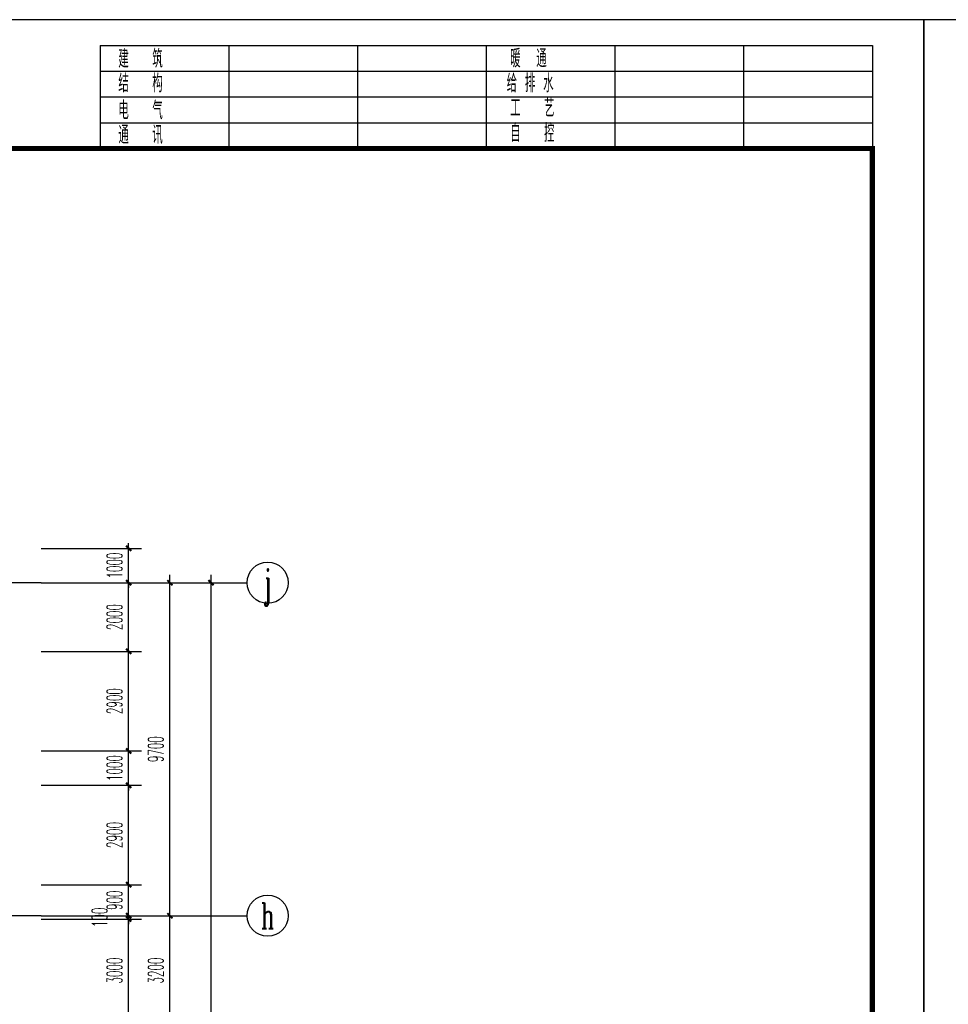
# Model space of a CAD drawing. Extents: x 1779708 to 7299578, y -1121471 to 88434.
# Tile 286 of 656: x 4526192 to 4553247, y -935125 to -906442. Entities that reach past the tile are written whole.
import ezdxf
from ezdxf.enums import TextEntityAlignment as Align

# ---------------------------------------------------------------- set-up
doc = ezdxf.new("R2010")
doc.units = 0
doc.header["$LTSCALE"] = 1000
doc.header["$MEASUREMENT"] = 0
doc.linetypes.add('DOTE', pattern=[2.42, 2, -0.2, 0.02, -0.2])
doc.layers.get('0').update_dxf_attribs({"linetype": 'CONTINUOUS'})
doc.layers.get('Defpoints').update_dxf_attribs({"linetype": 'CONTINUOUS'})
for name, color, linetype in [('AXIS', 3, 'CONTINUOUS'), ('AXIS_TEXT', 7, 'CONTINUOUS'), ('DOTE', 1, 'DOTE'), ('PUB_DIM', 3, 'CONTINUOUS'), ('PUB_TITLE', 4, 'CONTINUOUS'), ('修改', 6, 'CONTINUOUS')]:
    doc.layers.add(name, color=color, linetype=linetype)
doc.styles.add('_TCH_AXIS', font='COMPLEX', dxfattribs={"bigfont": 'GBCBIG'})
doc.styles.add('_TCH_DIM_T3', font='SIMPLEX.shx', dxfattribs={"width": 0.494118, "bigfont": 'GBCBIG.shx'})
doc.styles.add('COMPLEX', font='COMPLEX')
doc.styles.get("Standard").update_dxf_attribs({"font": 'GBENOR', "bigfont": 'GBCBIG'})
doc.dimstyles.new('_TCH_ARCH&&150', dxfattribs={"dimtxt": 446.25, "dimasz": 150, "dimexe": 375, "dimexo": 450, "dimgap": 189.375, "dimtad": 1, "dimdec": 0, "dimzin": 0, "dimdsep": 46, "dimtxsty": '_TCH_DIM_T3', "dimblk": 'ARCHTICK', "dimcen": 0.09, "dimdle": 225, "dimclrt": 7, "dimazin": 2, "dimtfac": 1, "dimtdec": 0, "dimtix": 1, "dimtmove": 2, "dimatfit": 3, "dimfxl": 250, "dimtolj": 1, "dimtzin": 0, "dimarcsym": 0})

# ---------------------------------------------------------------- blocks, each defined once
blk = doc.blocks.new('$titleblk$00000095')
for p, q in [((-150, 20), (-150, 0)), ((-150, 20), (0, 20)), ((-125, 20), (-125, 0)), ((-100, 20), (-100, 0)), ((-75, 20), (-75, 0)), ((-75, 20), (-75, 0)), ((-50, 20), (-50, 0)), ((-25, 20), (-25, 0)), ((0, 20), (0, 0)), ((-150, 15), (-75, 15)), ((-75, 15), (0, 15)), ((-150, 10), (-75, 10)), ((-75, 10), (0, 10)), ((-150, 5), (-75, 5)), ((-75, 5), (0, 5))]:
    blk.add_line(p, q)
at = {"width": 0.8}
for s, p in [('建   筑', (-146.45, 15.65)), ('暖  通', (-70.35, 15.73)), ('结   构', (-146.45, 10.91)), ('给 排 水', (-71.03, 10.9)), ('电   气', (-146.45, 5.65)), ('工   艺', (-70.35, 6.13)), ('通   讯', (-146.45, 0.88)), ('自   控', (-70.35, 1.24))]:
    blk.add_text(s, height=3.509, dxfattribs=at).set_placement(p)
blk = doc.blocks.new('A$C36B43F05')
at = {"layer": 'PUB_TITLE'}
blk.add_lwpolyline([(0, 0), (126150, 0), (126150, 178350), (0, 178350)], close=True, dxfattribs=at)
at = {"layer": 'PUB_TITLE', "const_width": 150}
blk.add_lwpolyline([(1500, 1500), (124650, 1500), (124650, 174600), (1500, 174600)], close=True, dxfattribs=at)
at = {"layer": 'PUB_TITLE', "xscale": 149.9999994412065, "yscale": 150.0000011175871, "zscale": 149.9999994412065}
blk.add_blockref('$titleblk$00000095', (124650, 174600), dxfattribs=at)
blk = doc.blocks.new('_AXISO')
blk.add_circle((0, 0), 0.5)
at = {"layer": 'AXIS_TEXT', "style": 'COMPLEX', "width": 1.041667}
blk.add_attdef('A', text='', height=0.56, dxfattribs=at).set_placement((-0.25, -0.28), (0.25, -0.28), align=Align.FIT)
blk = doc.blocks.new('_ArchTick')
at = {"color": 0, "linetype": 'ByBlock', "const_width": 0.4}
blk.add_lwpolyline([(-0.5, -0.5), (0.5, 0.5)], dxfattribs=at)
blk = doc.blocks.new('*D6864')
at = {"layer": 'AXIS', "color": 0, "lineweight": -2, "transparency": 16777216}
for p, q in [((87250, 147200), (92125, 147200)), ((91750, 8975), (91750, 147425)), ((87250, 9200), (92125, 9200))]:
    blk.add_line(p, q, dxfattribs=at)
at = {"layer": 'Defpoints', "color": 0, "transparency": 16777216}
for p in [(86800, 147200), (91750, 147200), (86800, 9200)]:
    blk.add_point(p, dxfattribs=at)
at = {"layer": 'AXIS', "color": 0, "lineweight": -2, "transparency": 16777216, "xscale": 150, "yscale": 150, "zscale": 150}
for p, rotation in [((91750, 147200), 90), ((91750, 9200), 270)]:
    blk.add_blockref('_ArchTick', p, dxfattribs=dict(at, rotation=rotation))
at = {"layer": 'AXIS', "color": 7, "transparency": 16777216, "insert": (91338, 78200), "char_height": 446.2, "attachment_point": 5, "rotation": 90, "style": '_TCH_DIM_T3'}
blk.add_mtext('\\A1;138000', dxfattribs=at)
blk = doc.blocks.new('*D6886')
at = {"layer": 'AXIS', "color": 0, "lineweight": -2, "transparency": 16777216}
for p, q in [((90550, 134075), (90550, 137725)), ((87250, 137500), (90925, 137500)), ((87250, 134300), (90925, 134300))]:
    blk.add_line(p, q, dxfattribs=at)
at = {"layer": 'Defpoints', "color": 0, "transparency": 16777216}
for p in [(86800, 137500), (90550, 137500), (86800, 134300)]:
    blk.add_point(p, dxfattribs=at)
at = {"layer": 'AXIS', "color": 0, "lineweight": -2, "transparency": 16777216, "xscale": 150, "yscale": 150, "zscale": 150}
for p, rotation in [((90550, 137500), 90), ((90550, 134300), 270)]:
    blk.add_blockref('_ArchTick', p, dxfattribs=dict(at, rotation=rotation))
at = {"layer": 'AXIS', "color": 7, "transparency": 16777216, "insert": (90138, 135900), "char_height": 446.2, "attachment_point": 5, "rotation": 90, "style": '_TCH_DIM_T3'}
blk.add_mtext('\\A1;3200', dxfattribs=at)
blk = doc.blocks.new('*D6887')
at = {"layer": 'AXIS', "color": 0, "lineweight": -2, "transparency": 16777216}
for p, q in [((87250, 147200), (90925, 147200)), ((90550, 137275), (90550, 147425)), ((87250, 137500), (90925, 137500))]:
    blk.add_line(p, q, dxfattribs=at)
at = {"layer": 'Defpoints', "color": 0, "transparency": 16777216}
for p in [(86800, 147200), (90550, 147200), (86800, 137500)]:
    blk.add_point(p, dxfattribs=at)
at = {"layer": 'AXIS', "color": 0, "lineweight": -2, "transparency": 16777216, "xscale": 150, "yscale": 150, "zscale": 150}
for p, rotation in [((90550, 147200), 90), ((90550, 137500), 270)]:
    blk.add_blockref('_ArchTick', p, dxfattribs=dict(at, rotation=rotation))
at = {"layer": 'AXIS', "color": 7, "transparency": 16777216, "insert": (90138, 142350), "char_height": 446.2, "attachment_point": 5, "rotation": 90, "style": '_TCH_DIM_T3'}
blk.add_mtext('\\A1;9700', dxfattribs=at)
blk = doc.blocks.new('*D5275')
at = {"layer": 'Defpoints', "color": 0, "transparency": 16777216}
for p in [(4526367, -932643), (4529367, -932643), (4526367, -935643)]:
    blk.add_point(p, dxfattribs=at)
at = {"layer": 'PUB_DIM', "color": 0, "lineweight": -2, "transparency": 16777216}
for p, q in [((4529367, -935868), (4529367, -932418)), ((4526817, -932643), (4529742, -932643)), ((4526817, -935643), (4529742, -935643))]:
    blk.add_line(p, q, dxfattribs=at)
at = {"layer": 'PUB_DIM', "color": 0, "lineweight": -2, "transparency": 16777216, "xscale": 150, "yscale": 150, "zscale": 150}
for p, rotation in [((4529367, -932643), 90), ((4529367, -935643), 270)]:
    blk.add_blockref('_ArchTick', p, dxfattribs=dict(at, rotation=rotation))
at = {"layer": 'PUB_DIM', "color": 7, "transparency": 16777216, "insert": (4528955, -934143), "char_height": 446.2, "attachment_point": 5, "rotation": 90, "style": '_TCH_DIM_T3'}
blk.add_mtext('\\A1;3000', dxfattribs=at)
blk = doc.blocks.new('*D5276')
at = {"layer": 'Defpoints', "color": 0, "transparency": 16777216}
for p in [(4526367, -932543), (4526367, -932643), (4529367, -932543)]:
    blk.add_point(p, dxfattribs=at)
at = {"layer": 'PUB_DIM', "color": 0, "lineweight": -2, "transparency": 16777216}
for p, q in [((4529367, -932543), (4529367, -932393)), ((4526817, -932543), (4529742, -932543)), ((4526817, -932643), (4529742, -932643)), ((4529367, -932643), (4529367, -932543)), ((4529367, -932643), (4529367, -932793))]:
    blk.add_line(p, q, dxfattribs=at)
at = {"layer": 'PUB_DIM', "color": 0, "lineweight": -2, "transparency": 16777216, "xscale": 150, "yscale": 150, "zscale": 150}
for p, rotation in [((4529367, -932543), 270), ((4529367, -932643), 90)]:
    blk.add_blockref('_ArchTick', p, dxfattribs=dict(at, rotation=rotation))
at = {"layer": 'PUB_DIM', "color": 7, "transparency": 16777216, "insert": (4528516, -932593), "char_height": 446.2, "attachment_point": 5, "rotation": 90, "style": '_TCH_DIM_T3'}
blk.add_mtext('\\A1;100', dxfattribs=at)
blk = doc.blocks.new('*D5277')
at = {"layer": 'Defpoints', "color": 0, "transparency": 16777216}
for p in [(4526367, -931643), (4529367, -931643), (4526367, -932543)]:
    blk.add_point(p, dxfattribs=at)
at = {"layer": 'PUB_DIM', "color": 0, "lineweight": -2, "transparency": 16777216}
for p, q in [((4529367, -931643), (4529367, -931493)), ((4526817, -931643), (4529742, -931643)), ((4529367, -932543), (4529367, -931643)), ((4526817, -932543), (4529742, -932543)), ((4529367, -932543), (4529367, -932693))]:
    blk.add_line(p, q, dxfattribs=at)
at = {"layer": 'PUB_DIM', "color": 0, "lineweight": -2, "transparency": 16777216, "xscale": 150, "yscale": 150, "zscale": 150}
for p, rotation in [((4529367, -931643), 270), ((4529367, -932543), 90)]:
    blk.add_blockref('_ArchTick', p, dxfattribs=dict(at, rotation=rotation))
at = {"layer": 'PUB_DIM', "color": 7, "transparency": 16777216, "insert": (4528955, -932093), "char_height": 446.2, "attachment_point": 5, "rotation": 90, "style": '_TCH_DIM_T3'}
blk.add_mtext('\\A1;900', dxfattribs=at)
blk = doc.blocks.new('*D5278')
at = {"layer": 'Defpoints', "color": 0, "transparency": 16777216}
for p in [(4526367, -928743), (4529367, -928743), (4526367, -931643)]:
    blk.add_point(p, dxfattribs=at)
at = {"layer": 'PUB_DIM', "color": 0, "lineweight": -2, "transparency": 16777216}
for p, q in [((4526817, -928743), (4529742, -928743)), ((4529367, -931868), (4529367, -928518)), ((4526817, -931643), (4529742, -931643))]:
    blk.add_line(p, q, dxfattribs=at)
at = {"layer": 'PUB_DIM', "color": 0, "lineweight": -2, "transparency": 16777216, "xscale": 150, "yscale": 150, "zscale": 150}
for p, rotation in [((4529367, -928743), 90), ((4529367, -931643), 270)]:
    blk.add_blockref('_ArchTick', p, dxfattribs=dict(at, rotation=rotation))
at = {"layer": 'PUB_DIM', "color": 7, "transparency": 16777216, "insert": (4528955, -930193), "char_height": 446.2, "attachment_point": 5, "rotation": 90, "style": '_TCH_DIM_T3'}
blk.add_mtext('\\A1;2900', dxfattribs=at)
blk = doc.blocks.new('*D5279')
at = {"layer": 'Defpoints', "color": 0, "transparency": 16777216}
for p in [(4526367, -927743), (4529367, -927743), (4526367, -928743)]:
    blk.add_point(p, dxfattribs=at)
at = {"layer": 'PUB_DIM', "color": 0, "lineweight": -2, "transparency": 16777216}
for p, q in [((4529367, -927743), (4529367, -927593)), ((4526817, -927743), (4529742, -927743)), ((4529367, -928743), (4529367, -927743)), ((4526817, -928743), (4529742, -928743)), ((4529367, -928743), (4529367, -928893))]:
    blk.add_line(p, q, dxfattribs=at)
at = {"layer": 'PUB_DIM', "color": 0, "lineweight": -2, "transparency": 16777216, "xscale": 150, "yscale": 150, "zscale": 150}
for p, rotation in [((4529367, -927743), 270), ((4529367, -928743), 90)]:
    blk.add_blockref('_ArchTick', p, dxfattribs=dict(at, rotation=rotation))
at = {"layer": 'PUB_DIM', "color": 7, "transparency": 16777216, "insert": (4528955, -928243), "char_height": 446.2, "attachment_point": 5, "rotation": 90, "style": '_TCH_DIM_T3'}
blk.add_mtext('\\A1;1000', dxfattribs=at)
blk = doc.blocks.new('*D5280')
at = {"layer": 'Defpoints', "color": 0, "transparency": 16777216}
for p in [(4526367, -924843), (4529367, -924843), (4526367, -927743)]:
    blk.add_point(p, dxfattribs=at)
at = {"layer": 'PUB_DIM', "color": 0, "lineweight": -2, "transparency": 16777216}
for p, q in [((4529367, -927968), (4529367, -924618)), ((4526817, -924843), (4529742, -924843)), ((4526817, -927743), (4529742, -927743))]:
    blk.add_line(p, q, dxfattribs=at)
at = {"layer": 'PUB_DIM', "color": 0, "lineweight": -2, "transparency": 16777216, "xscale": 150, "yscale": 150, "zscale": 150}
for p, rotation in [((4529367, -924843), 90), ((4529367, -927743), 270)]:
    blk.add_blockref('_ArchTick', p, dxfattribs=dict(at, rotation=rotation))
at = {"layer": 'PUB_DIM', "color": 7, "transparency": 16777216, "insert": (4528955, -926293), "char_height": 446.2, "attachment_point": 5, "rotation": 90, "style": '_TCH_DIM_T3'}
blk.add_mtext('\\A1;2900', dxfattribs=at)
blk = doc.blocks.new('*D5281')
at = {"layer": 'Defpoints', "color": 0, "transparency": 16777216}
for p in [(4526367, -922843), (4529367, -922843), (4526367, -924843)]:
    blk.add_point(p, dxfattribs=at)
at = {"layer": 'PUB_DIM', "color": 0, "lineweight": -2, "transparency": 16777216}
for p, q in [((4529367, -925068), (4529367, -922618)), ((4526817, -922843), (4529742, -922843)), ((4526817, -924843), (4529742, -924843))]:
    blk.add_line(p, q, dxfattribs=at)
at = {"layer": 'PUB_DIM', "color": 0, "lineweight": -2, "transparency": 16777216, "xscale": 150, "yscale": 150, "zscale": 150}
for p, rotation in [((4529367, -922843), 90), ((4529367, -924843), 270)]:
    blk.add_blockref('_ArchTick', p, dxfattribs=dict(at, rotation=rotation))
at = {"layer": 'PUB_DIM', "color": 7, "transparency": 16777216, "insert": (4528955, -923843), "char_height": 446.2, "attachment_point": 5, "rotation": 90, "style": '_TCH_DIM_T3'}
blk.add_mtext('\\A1;2000', dxfattribs=at)
blk = doc.blocks.new('*D5282')
at = {"layer": 'Defpoints', "color": 0, "transparency": 16777216}
for p in [(4526367, -921843), (4529367, -921843), (4526367, -922843)]:
    blk.add_point(p, dxfattribs=at)
at = {"layer": 'PUB_DIM', "color": 0, "lineweight": -2, "transparency": 16777216}
for p, q in [((4526817, -921843), (4529742, -921843)), ((4529367, -921843), (4529367, -921693)), ((4529367, -922843), (4529367, -921843)), ((4526817, -922843), (4529742, -922843)), ((4529367, -922843), (4529367, -922993))]:
    blk.add_line(p, q, dxfattribs=at)
at = {"layer": 'PUB_DIM', "color": 0, "lineweight": -2, "transparency": 16777216, "xscale": 150, "yscale": 150, "zscale": 150}
for p, rotation in [((4529367, -921843), 270), ((4529367, -922843), 90)]:
    blk.add_blockref('_ArchTick', p, dxfattribs=dict(at, rotation=rotation))
at = {"layer": 'PUB_DIM', "color": 7, "transparency": 16777216, "insert": (4528955, -922343), "char_height": 446.2, "attachment_point": 5, "rotation": 90, "style": '_TCH_DIM_T3'}
blk.add_mtext('\\A1;1000', dxfattribs=at)
blk = doc.blocks.new('A$C159220C3')
at = {"layer": 'AXIS'}
for p, q in [((86800, 147200), (92800, 147200)), ((86800, 137500), (92800, 137500))]:
    blk.add_line(p, q, dxfattribs=at)
at = {"layer": 'DOTE'}
for p, q in [((86800, 147200), (7200, 147200)), ((86800, 137500), (7200, 137500))]:
    blk.add_line(p, q, dxfattribs=at)
at = {"layer": 'AXIS'}
ref = blk.add_blockref('_AXISO', (93400, 147200), dxfattribs=dict(at, xscale=1200, yscale=1200, zscale=1200))
ref.add_attrib('A', 'j', dxfattribs={"layer": 'AXIS_TEXT', "height": 821.4, "style": '_TCH_AXIS', "width": 0.75}).set_placement((93312, 146789.3), (93488, 146789.3), align=Align.FIT)
ref = blk.add_blockref('_AXISO', (93400, 137500), dxfattribs=dict(at, xscale=1200, yscale=1200, zscale=1200))
ref.add_attrib('A', 'h', dxfattribs={"layer": 'AXIS_TEXT', "height": 744.1, "style": '_TCH_AXIS', "width": 0.611111}).set_placement((93205.1, 137128), (93594.9, 137128), align=Align.FIT)
for p1, p2, distance, picture, middle in [((86800, 9200), (86800, 147200), -4950, '*D6864', (91337.5, 78200)), ((86800, 137500), (86800, 147200), -3750, '*D6887', (90137.5, 142350)), ((86800, 134300), (86800, 137500), -3750, '*D6886', (90137.5, 135900))]:
    dim = blk.add_aligned_dim(p1=p1, p2=p2, distance=distance, dimstyle='_TCH_ARCH&&150', dxfattribs=at)
    dim.commit()
    dim.dimension.update_dxf_attribs({"geometry": picture, "text_midpoint": middle})

msp = doc.modelspace()

# ---------------------------------------------------------------- block references
at = {"layer": '修改'}
for name, p in [('A$C36B43F05', (4426384.8, -1084792.1)), ('A$C36B43F05', (4552534.8, -1084792.1)), ('A$C159220C3', (4440017.1, -1070043.3))]:
    msp.add_blockref(name, p, dxfattribs=at)

# ---------------------------------------------------------------- dimensions: what is measured, and where the dimension line sits
at = {"layer": 'PUB_DIM'}
for p1, p2, picture, middle in [((4526367.1, -922843.3), (4526367.1, -921843.3), '*D5282', (4528954.6, -922343.3)), ((4526367.1, -924843.3), (4526367.1, -922843.3), '*D5281', (4528954.6, -923843.3)), ((4526367.1, -927743.3), (4526367.1, -924843.3), '*D5280', (4528954.6, -926293.3)), ((4526367.1, -928743.3), (4526367.1, -927743.3), '*D5279', (4528954.6, -928243.3)), ((4526367.1, -931643.3), (4526367.1, -928743.3), '*D5278', (4528954.6, -930193.3)), ((4526367.1, -932543.3), (4526367.1, -931643.3), '*D5277', (4528954.6, -932093.3)), ((4526367.1, -935643.3), (4526367.1, -932643.3), '*D5275', (4528954.6, -934143.3))]:
    dim = msp.add_aligned_dim(p1=p1, p2=p2, distance=-3000, dimstyle='_TCH_ARCH&&150', dxfattribs=at)
    dim.commit()
    dim.dimension.update_dxf_attribs({"geometry": picture, "text_midpoint": middle})
dim = msp.add_linear_dim(base=(4529367.1, -932543.3), p1=(4526367.1, -932643.3), p2=(4526367.1, -932543.3), angle=90, dimstyle='_TCH_ARCH&&150', dxfattribs=at)
dim.commit()
dim.dimension.update_dxf_attribs({"geometry": '*D5276', "text_midpoint": (4528515.8, -932593.3), "dimtype": 161})

doc.saveas('drawing.dxf')
